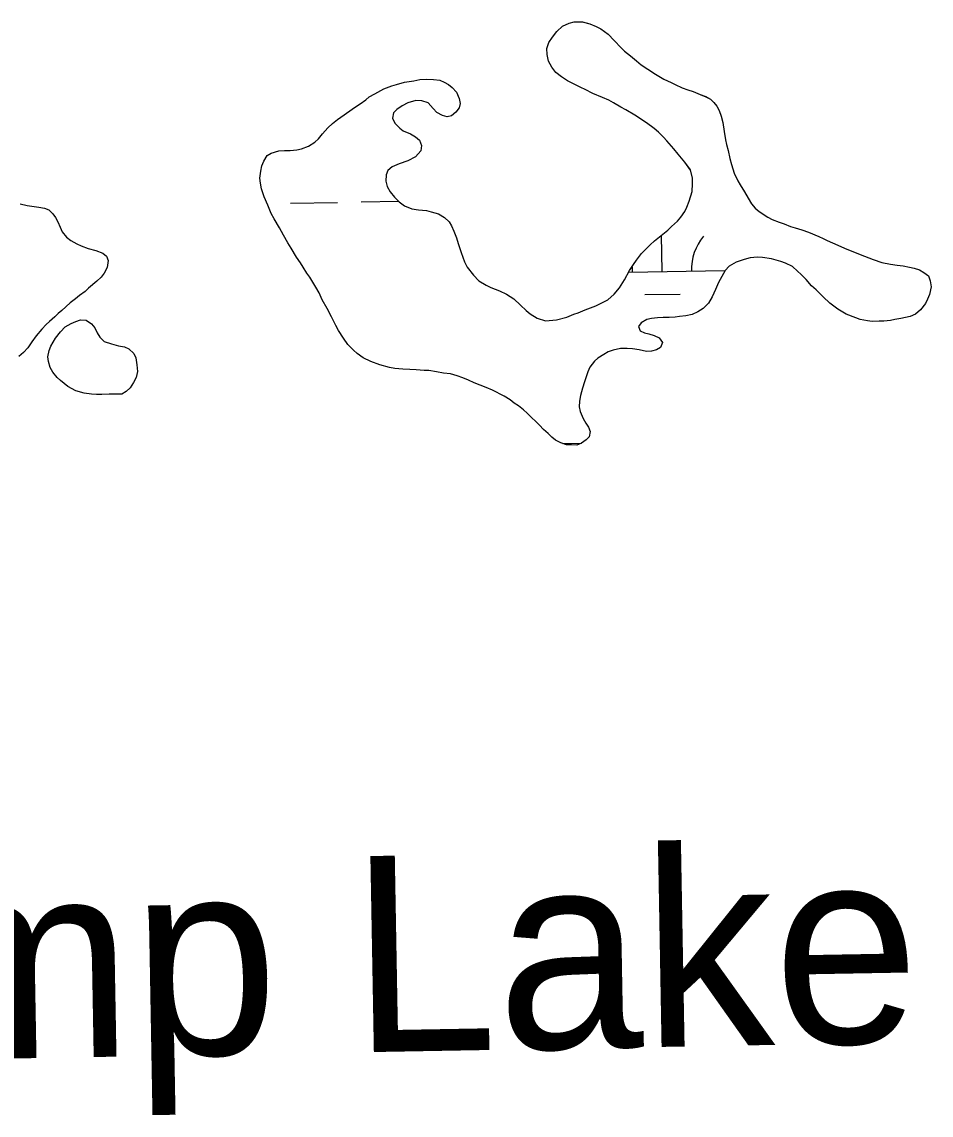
# Model space of a CAD drawing. Extents: x 3887375 to 3925618, y 296674 to 322633.
# Drawn here: x 3898757 to 3899373, y 316871 to 317613 of the extents above; entities that cross this region are included whole.
import ezdxf

# ---------------------------------------------------------------- set-up
doc = ezdxf.new("R2010")
doc.units = 0
for name, color, linetype in [('V-RIVR-IDEN', 7, 'Continuous'), ('V-TOPO-SHOR', 7, 'Continuous'), ('V-WETL-SWMP', 7, 'Continuous')]:
    doc.layers.add(name, color=color, linetype=linetype)

msp = doc.modelspace()

# ---------------------------------------------------------------- linework, layer by layer
at = {"layer": 'V-TOPO-SHOR'}
for points in [[(3899112.82, 317590.31), (3899112.73, 317594.45), (3899114.01, 317598.55), (3899116.43, 317602.15), (3899119.54, 317605.95), (3899123.33, 317609.51), (3899127.77, 317611.66), (3899131.24, 317612.47), (3899136.75, 317612.52), (3899141.77, 317611.21), (3899146.08, 317609.46), (3899149.24, 317607.75), (3899154.18, 317604.14), (3899158.41, 317599.87), (3899163.07, 317594.89), (3899165.3, 317592.75), (3899169.33, 317589.4), (3899173.59, 317586.04), (3899176.72, 317583.41), (3899181.22, 317580.51), (3899186.4, 317577.12), (3899192.04, 317573.72), (3899197.02, 317571.49), (3899199.73, 317570.02), (3899204.48, 317567.8), (3899208.34, 317566.3), (3899211.98, 317565.26), (3899216.75, 317563.27), (3899220.6, 317561.77), (3899223.77, 317560.05), (3899226, 317557.91), (3899227.98, 317555.32), (3899229.49, 317552.28), (3899230.98, 317548.56), (3899231.98, 317544.16), (3899232.94, 317538.15), (3899233.9, 317532.37), (3899234.49, 317529.37), (3899235.73, 317525.19), (3899236.71, 317519.87), (3899237.95, 317515.7), (3899239.83, 317509.89), (3899242.2, 317504.76), (3899243.94, 317501.94), (3899246.78, 317497.25), (3899249.16, 317492.81), (3899251.57, 317489.05), (3899254, 317486.22), (3899256.68, 317483.83), (3899262.54, 317479.96), (3899265.47, 317478.49), (3899270.24, 317476.5), (3899273.65, 317475.47), (3899277.96, 317473.72), (3899281.14, 317472.7), (3899285.7, 317471.4), (3899290.25, 317469.87), (3899297.27, 317466.89), (3899300.22, 317465.64), (3899302.93, 317464.17), (3899310.18, 317460.95), (3899314.71, 317458.97), (3899321.74, 317455.98), (3899328.09, 317453.48), (3899334, 317451.22), (3899339.91, 317449.18), (3899345.85, 317448.07), (3899350.42, 317447.47), (3899354.31, 317446.88), (3899358.65, 317446.05), (3899361.85, 317445.48), (3899365.48, 317444.22), (3899368.42, 317442.51), (3899371.56, 317440.11), (3899372.83, 317436.85), (3899373.39, 317432.7), (3899372.3, 317427.45), (3899370.81, 317424.28), (3899369.57, 317421.33), (3899366.21, 317417.08), (3899362.67, 317414.2), (3899359.18, 317412.71), (3899352.93, 317411.3), (3899348.76, 317410.52), (3899345.76, 317409.93), (3899341.37, 317409.38), (3899338.16, 317409.48), (3899333.32, 317409.18), (3899330.12, 317409.74), (3899325.32, 317410.59), (3899322.37, 317411.6), (3899315.79, 317414.11), (3899310.15, 317417.52), (3899304.77, 317421.6), (3899300.08, 317425.89), (3899295.41, 317430.63), (3899292.28, 317433.49), (3899288.51, 317437.75), (3899285.17, 317441.08), (3899282.72, 317443.46), (3899279.38, 317446.55)], [(3899008.58, 317550.72), (3899008.01, 317547.29), (3899009.5, 317543.79), (3899012.84, 317540.47), (3899015.31, 317538.55), (3899020.07, 317536.56), (3899023.68, 317534.6), (3899026.36, 317532.22), (3899027.63, 317528.73), (3899027.28, 317525.06), (3899023.47, 317521.05), (3899018.32, 317518.23), (3899012.51, 317516.12), (3899007.85, 317514.2), (3899004.78, 317511.77), (3899003.77, 317508.82), (3899003.4, 317504.46), (3899004.43, 317500.75), (3899006.38, 317497.24), (3899009.25, 317493.47), (3899012.59, 317490.38), (3899016.19, 317487.73), (3899021.18, 317485.73), (3899025.52, 317484.9), (3899031.02, 317484.49), (3899034.21, 317483.7), (3899039.22, 317482.16), (3899043.27, 317479.73), (3899046.4, 317476.87), (3899047.92, 317474.06), (3899049.64, 317470.56), (3899051.33, 317465.91), (3899052.59, 317462.19), (3899054.45, 317455.92), (3899056.78, 317449.64), (3899058.73, 317446.13), (3899062.92, 317440.71), (3899066.48, 317436.92), (3899071.43, 317433.77), (3899074.6, 317432.29), (3899080.5, 317430.03), (3899085.26, 317427.8), (3899090.21, 317424.65), (3899094.9, 317420.36), (3899098.69, 317416.79), (3899101.37, 317414.41), (3899106.1, 317411.5), (3899111.79, 317409.71), (3899119.16, 317410.39), (3899126.35, 317412.22), (3899131.01, 317414.14), (3899134.03, 317415.19), (3899138.69, 317417.1), (3899145.9, 317419.86), (3899148.7, 317421.15), (3899154.08, 317423.96), (3899158.34, 317427.73), (3899161.92, 317431.98), (3899165.32, 317437.39), (3899168.74, 317443.71), (3899171.41, 317447.99), (3899173.57, 317450.91), (3899176.93, 317455.39), (3899182.87, 317461.18), (3899185.71, 317463.84), (3899190.2, 317467.6), (3899194.68, 317471.13), (3899197.29, 317473.58), (3899201.32, 317477.35), (3899203.47, 317480.04), (3899206.35, 317483.86), (3899207.6, 317486.8), (3899209.34, 317490.88), (3899211.16, 317497.49), (3899211.56, 317502.53), (3899211.45, 317506.44), (3899210.03, 317512), (3899206.29, 317517.41), (3899201.87, 317522.84), (3899198.77, 317526.39), (3899194.12, 317531.83), (3899191.9, 317534.2), (3899188.34, 317537.76), (3899185.43, 317540.15), (3899180.27, 317544), (3899172.4, 317549.31), (3899166.3, 317552.73), (3899162.92, 317554.67), (3899157.96, 317557.59), (3899154.79, 317559.3), (3899150.49, 317561.28), (3899143.92, 317564.02), (3899138.72, 317566.72), (3899135.77, 317567.96), (3899130.34, 317570.67), (3899126.72, 317572.4), (3899122.68, 317575.28), (3899118.86, 317578.16), (3899115.99, 317581.71), (3899113.83, 317585.91), (3899112.82, 317590.31)], [(3899075.79, 317362.61), (3899071.48, 317364.36), (3899067.4, 317366.1), (3899063.31, 317367.61), (3899059.46, 317369.35), (3899055.6, 317371.08), (3899051.74, 317372.35), (3899047.42, 317373.64), (3899042.61, 317374.26), (3899037.81, 317375.1), (3899032.55, 317375.96), (3899029.34, 317376.07), (3899024.07, 317376.47), (3899019.7, 317376.61), (3899014.88, 317376.77), (3899009.62, 317377.4), (3899005.96, 317377.98), (3898999.35, 317379.8), (3898993.22, 317382.07), (3898988.02, 317384.54), (3898983.97, 317387.42), (3898981.52, 317389.8), (3898977.74, 317393.6), (3898974.66, 317397.84), (3898971.38, 317403), (3898969.42, 317406.51), (3898966.63, 317412.35), (3898963.59, 317417.96), (3898960.33, 317423.81), (3898958.19, 317428.71), (3898956.02, 317432.46), (3898951.87, 317439.26), (3898949.89, 317442.08), (3898947.26, 317446.07), (3898945.52, 317449.11), (3898942.89, 317452.88), (3898939.18, 317458.97), (3898937, 317462.49), (3898933.95, 317467.88), (3898931.35, 317472.79), (3898927.65, 317478.88), (3898925.69, 317482.39), (3898923.35, 317488.22), (3898921.01, 317493.81), (3898919.11, 317499.16), (3898918.32, 317503.09), (3898917.97, 317506.55), (3898918.58, 317511.12), (3898919.39, 317514.77), (3898920.64, 317517.95), (3898922.83, 317521.79), (3898925.65, 317523.54), (3898930.75, 317524.98), (3898934.67, 317525.31), (3898938.57, 317525.18), (3898942.96, 317525.73), (3898946.19, 317526.31), (3898951.08, 317528.23), (3898955.3, 317530.85), (3898957.67, 317533.07), (3898960.55, 317536.65), (3898964.12, 317540.67), (3898967.21, 317543.56), (3898970.74, 317546.2), (3898975.21, 317549.5), (3898980.62, 317553.23), (3898983.44, 317555.21), (3898986.03, 317556.97), (3898989.79, 317559.6), (3898992.15, 317561.6), (3898995.9, 317563.77), (3899001.98, 317567.02), (3899007.56, 317569.14), (3899010.58, 317569.96), (3899016.15, 317571.62), (3899022.39, 317572.56), (3899026.55, 317573.35), (3899031.15, 317573.66), (3899035.75, 317573.51), (3899040.09, 317572.91), (3899043.04, 317571.66), (3899045.97, 317569.96), (3899048.44, 317568.04), (3899051.32, 317564.73), (3899053.25, 317560.53), (3899053.83, 317557.06), (3899053.27, 317554.1), (3899050.88, 317551.18), (3899048.04, 317548.75), (3899045.04, 317548.16), (3899041.85, 317548.95), (3899038, 317550.91), (3899035.57, 317553.75), (3899032.24, 317557.54), (3899027.92, 317559.05), (3899023.79, 317559.19), (3899018.45, 317557.52), (3899014.48, 317555.58), (3899010.96, 317553.17), (3899008.58, 317550.72)], [(3898755.38, 317489.07), (3898760.17, 317488), (3898763.37, 317487.43), (3898767.95, 317486.82), (3898771.83, 317486.01), (3898774.78, 317484.99), (3898777.45, 317482.38), (3898779.44, 317479.79), (3898780.95, 317476.75), (3898782.44, 317473.25), (3898783.95, 317469.99), (3898786.82, 317466.45), (3898789.74, 317464.28), (3898793.79, 317461.85), (3898796.74, 317460.61), (3898801.51, 317458.84), (3898806.75, 317457.3), (3898811.52, 317455.53), (3898813.98, 317453.61), (3898815.03, 317450.59), (3898814.42, 317445.79), (3898812.45, 317441.94), (3898810.3, 317439.26), (3898807.45, 317436.59), (3898801.78, 317431.72), (3898799.41, 317429.5), (3898795.65, 317426.86), (3898792.82, 317424.65), (3898789.28, 317421.78), (3898783.6, 317416.68), (3898781.23, 317414.69), (3898778.86, 317412.47), (3898775.31, 317409.14), (3898772.94, 317407.14), (3898770.08, 317404.02), (3898766.26, 317399.55), (3898763.37, 317395.5), (3898760.48, 317391.46), (3898757.62, 317388.1), (3898754.54, 317385.45)], [(3899279.38, 317446.55), (3899274.62, 317448.78), (3899271.44, 317450.03), (3899265.07, 317451.84), (3899258.89, 317452.73), (3899255.68, 317452.84), (3899250.61, 317452.31), (3899246.44, 317451.3), (3899241.09, 317449.4), (3899236.41, 317446.8), (3899233.55, 317443.9), (3899231.35, 317439.84), (3899229.16, 317435.77), (3899227.16, 317431.01), (3899224.93, 317426.03), (3899222.26, 317421.75), (3899218.69, 317417.96), (3899215.18, 317415.77), (3899211.21, 317414.06), (3899207.04, 317413.05), (3899202.66, 317412.5), (3899199.66, 317412.14), (3899195.75, 317412.04), (3899191.61, 317411.94), (3899187.69, 317411.61), (3899183.77, 317411.28), (3899180.53, 317410.46), (3899176.78, 317408.29), (3899174.86, 317405.82), (3899175.91, 317402.8), (3899178.86, 317401.55), (3899181.82, 317400.77), (3899185.47, 317399.73), (3899188.87, 317398.24), (3899191.06, 317394.95), (3899189.8, 317391.54), (3899186.99, 317390.03), (3899183.74, 317388.98), (3899180.29, 317388.87), (3899175.27, 317389.95), (3899170.69, 317390.56), (3899167.25, 317390.9), (3899162.65, 317390.82), (3899157.57, 317389.83), (3899154.31, 317388.56), (3899151.26, 317386.82), (3899147.28, 317384.42), (3899144.91, 317382.2), (3899141.79, 317378.16), (3899140.54, 317374.99), (3899139.28, 317371.58), (3899138.25, 317368.17), (3899136.97, 317364.07), (3899135.42, 317359.07), (3899134.84, 317355.18), (3899134.71, 317351.28), (3899135.3, 317348.04), (3899137.21, 317343.38), (3899139.18, 317340.33), (3899140.93, 317337.51), (3899141.98, 317334.49), (3899141.41, 317331.06), (3899139.27, 317328.83), (3899136.21, 317326.64), (3899132.95, 317325.36), (3899129.51, 317325.48), (3899126.06, 317325.59), (3899122.2, 317326.86), (3899118.58, 317328.59), (3899116.12, 317330.73), (3899113.67, 317333.11), (3899110.31, 317335.98), (3899107.65, 317338.82), (3899105.43, 317341.19), (3899102.08, 317344.29), (3899099.41, 317346.91), (3899096.73, 317349.29), (3899093.36, 317351.93), (3899090.44, 317353.86), (3899087.75, 317356.02), (3899083.69, 317358.45), (3899075.79, 317362.61)], [(3898815.77, 317360.02), (3898810.71, 317359.72), (3898807.25, 317359.6), (3898803.82, 317359.95), (3898798.78, 317360.57), (3898793.09, 317362.13), (3898787.67, 317365.07), (3898782.74, 317369.13), (3898780.51, 317371.27), (3898777.64, 317374.82), (3898775.68, 317378.1), (3898774.66, 317382.04), (3898774.07, 317385.27), (3898775.13, 317389.61), (3898776.15, 317392.56), (3898779.31, 317397.97), (3898782.67, 317402.23), (3898785.99, 317405.57), (3898789.98, 317407.97), (3898793.24, 317409.24), (3898796.26, 317410.29), (3898800.16, 317410.17), (3898803.75, 317407.52), (3898805.97, 317404.92), (3898807.69, 317401.42), (3898809.44, 317398.6), (3898812.33, 317395.75), (3898817.33, 317393.98), (3898822.12, 317392.68), (3898826.23, 317392.08), (3898829.17, 317390.61), (3898832.52, 317387.51), (3898833.8, 317384.48), (3898834.57, 317379.86), (3898834.88, 317375.26), (3898834.06, 317371.15), (3898832.34, 317367.75), (3898829.92, 317364.16), (3898827.32, 317361.71), (3898824.27, 317359.97), (3898815.77, 317360.02)]]:
    msp.add_lwpolyline(points, dxfattribs=at)
at = {"layer": 'V-WETL-SWMP'}
for p, q in [((3898938.67, 317489.49), (3898970.66, 317490.04)), ((3898986.66, 317490.32), (3899012.18, 317490.76)), ((3899190.82, 317443.07), (3899190.39, 317467.76)), ((3899168.18, 317442.68), (3899233.5, 317443.81)), ((3899179.08, 317427.44), (3899203.08, 317427.85)), ((3899123.39, 317326.47), (3899136.28, 317326.69))]:
    msp.add_line(p, q, dxfattribs=at)
for points in [[(3899112.73, 317594.45), (3899114.01, 317598.55), (3899116.43, 317602.15), (3899119.54, 317605.95), (3899123.33, 317609.51), (3899127.77, 317611.66), (3899131.24, 317612.47), (3899136.76, 317612.52), (3899141.77, 317611.21), (3899146.08, 317609.46), (3899149.24, 317607.75), (3899154.18, 317604.14), (3899158.41, 317599.86), (3899163.07, 317594.89), (3899165.3, 317592.75), (3899169.33, 317589.4), (3899173.59, 317586.04), (3899176.72, 317583.41), (3899181.22, 317580.51), (3899186.4, 317577.12), (3899192.03, 317573.72), (3899197.02, 317571.49), (3899199.73, 317570.03), (3899204.48, 317567.8), (3899208.34, 317566.3), (3899211.98, 317565.26), (3899216.75, 317563.27), (3899220.6, 317561.76), (3899223.77, 317560.05), (3899225.99, 317557.91), (3899227.98, 317555.32), (3899229.49, 317552.28), (3899230.98, 317548.56), (3899231.98, 317544.16), (3899232.94, 317538.15), (3899233.9, 317532.37), (3899234.49, 317529.37), (3899235.73, 317525.19), (3899236.71, 317519.87), (3899237.95, 317515.7), (3899239.83, 317509.89), (3899242.2, 317504.76), (3899243.94, 317501.94), (3899246.78, 317497.25), (3899249.16, 317492.81), (3899251.57, 317489.05), (3899254, 317486.22), (3899256.69, 317483.83), (3899262.54, 317479.96), (3899265.47, 317478.49), (3899270.24, 317476.5), (3899273.65, 317475.47), (3899277.96, 317473.72), (3899281.14, 317472.7), (3899285.7, 317471.4), (3899290.25, 317469.87), (3899297.27, 317466.89), (3899300.22, 317465.64), (3899302.93, 317464.17), (3899310.18, 317460.95), (3899314.71, 317458.97), (3899321.74, 317455.98), (3899328.09, 317453.48), (3899334, 317451.22), (3899339.91, 317449.18), (3899345.85, 317448.07), (3899350.42, 317447.47), (3899354.31, 317446.88), (3899358.65, 317446.05), (3899361.85, 317445.48), (3899365.48, 317444.22), (3899368.42, 317442.51), (3899371.56, 317440.11), (3899372.83, 317436.85), (3899373.39, 317432.7), (3899372.29, 317427.45), (3899370.81, 317424.28), (3899369.57, 317421.33), (3899366.21, 317417.08), (3899362.67, 317414.2), (3899359.18, 317412.71), (3899352.93, 317411.3), (3899348.76, 317410.52), (3899345.76, 317409.92), (3899341.37, 317409.38), (3899338.16, 317409.48), (3899333.32, 317409.18), (3899330.12, 317409.74), (3899325.32, 317410.59), (3899322.37, 317411.6), (3899315.79, 317414.11), (3899310.15, 317417.52), (3899304.77, 317421.6), (3899300.08, 317425.89), (3899295.41, 317430.63), (3899292.28, 317433.49), (3899288.51, 317437.75), (3899285.17, 317441.08), (3899282.72, 317443.46), (3899279.38, 317446.55), (3899274.62, 317448.78)], [(3899008.01, 317547.29), (3899009.5, 317543.79), (3899012.84, 317540.47), (3899015.31, 317538.55), (3899020.07, 317536.56), (3899023.68, 317534.6), (3899026.36, 317532.22), (3899027.63, 317528.73), (3899027.28, 317525.06), (3899023.47, 317521.05), (3899018.32, 317518.23), (3899012.51, 317516.12), (3899007.85, 317514.2), (3899004.79, 317511.77), (3899003.77, 317508.82), (3899003.4, 317504.46), (3899004.43, 317500.75), (3899006.38, 317497.24), (3899009.25, 317493.47), (3899012.59, 317490.38), (3899016.19, 317487.73), (3899021.18, 317485.73), (3899025.52, 317484.9), (3899031.02, 317484.49), (3899034.21, 317483.7), (3899039.22, 317482.16), (3899043.27, 317479.73), (3899046.4, 317476.87), (3899047.92, 317474.06), (3899049.64, 317470.56), (3899051.33, 317465.91), (3899052.59, 317462.19), (3899054.45, 317455.92), (3899056.78, 317449.64), (3899058.73, 317446.13), (3899062.92, 317440.71), (3899066.48, 317436.92), (3899071.43, 317433.77), (3899074.6, 317432.29), (3899080.5, 317430.03), (3899085.26, 317427.8), (3899090.21, 317424.65), (3899094.9, 317420.36), (3899098.69, 317416.79), (3899101.37, 317414.41), (3899106.1, 317411.5), (3899111.79, 317409.71), (3899119.16, 317410.39), (3899126.35, 317412.22), (3899131.01, 317414.14), (3899134.03, 317415.19), (3899138.69, 317417.1), (3899145.9, 317419.86), (3899148.7, 317421.15), (3899154.08, 317423.96), (3899158.34, 317427.73), (3899161.92, 317431.98), (3899165.32, 317437.39), (3899168.74, 317443.71), (3899171.41, 317447.99), (3899173.57, 317450.91), (3899176.93, 317455.39), (3899182.87, 317461.18), (3899185.71, 317463.84), (3899190.2, 317467.6), (3899194.68, 317471.14), (3899197.29, 317473.58), (3899201.32, 317477.35), (3899203.47, 317480.04), (3899206.35, 317483.86), (3899207.6, 317486.8), (3899209.34, 317490.88), (3899211.16, 317497.49), (3899211.56, 317502.53), (3899211.45, 317506.44), (3899210.03, 317512.01), (3899206.29, 317517.41), (3899201.87, 317522.84), (3899198.77, 317526.39), (3899194.12, 317531.83), (3899191.9, 317534.2), (3899188.34, 317537.76), (3899185.43, 317540.15), (3899180.27, 317544), (3899172.4, 317549.31), (3899166.3, 317552.72), (3899162.92, 317554.67), (3899157.96, 317557.59), (3899154.79, 317559.3), (3899150.49, 317561.28), (3899143.92, 317564.02), (3899138.72, 317566.72), (3899135.77, 317567.96), (3899130.34, 317570.67), (3899126.72, 317572.4), (3899122.68, 317575.28), (3899118.86, 317578.17), (3899115.99, 317581.71), (3899113.83, 317585.91), (3899112.82, 317590.31), (3899112.73, 317594.45)], [(3899075.79, 317362.61), (3899071.48, 317364.36), (3899067.4, 317366.1), (3899063.31, 317367.61), (3899059.46, 317369.35), (3899055.61, 317371.08), (3899051.74, 317372.35), (3899047.42, 317373.64), (3899042.61, 317374.26), (3899037.81, 317375.1), (3899032.55, 317375.96), (3899029.34, 317376.07), (3899024.07, 317376.47), (3899019.7, 317376.61), (3899014.88, 317376.77), (3899009.62, 317377.4), (3899005.96, 317377.98), (3898999.35, 317379.8), (3898993.22, 317382.07), (3898988.02, 317384.53), (3898983.97, 317387.42), (3898981.52, 317389.8), (3898977.74, 317393.6), (3898974.66, 317397.84), (3898971.38, 317403), (3898969.42, 317406.51), (3898966.62, 317412.35), (3898963.59, 317417.96), (3898960.33, 317423.81), (3898958.19, 317428.71), (3898956.02, 317432.46), (3898951.87, 317439.26), (3898949.89, 317442.08), (3898947.27, 317446.07), (3898945.52, 317449.11), (3898942.89, 317452.88), (3898939.18, 317458.97), (3898937, 317462.49), (3898933.95, 317467.88), (3898931.35, 317472.79), (3898927.65, 317478.88), (3898925.69, 317482.39), (3898923.35, 317488.22), (3898921.01, 317493.81), (3898919.11, 317499.16), (3898918.32, 317503.09), (3898917.97, 317506.55), (3898918.58, 317511.12), (3898919.39, 317514.77), (3898920.64, 317517.95), (3898922.83, 317521.79), (3898925.65, 317523.53), (3898930.75, 317524.98), (3898934.67, 317525.31), (3898938.57, 317525.18), (3898942.96, 317525.73), (3898946.19, 317526.31), (3898951.08, 317528.22), (3898955.3, 317530.85), (3898957.67, 317533.07), (3898960.55, 317536.65), (3898964.12, 317540.67), (3898967.21, 317543.56), (3898970.74, 317546.2), (3898975.21, 317549.5), (3898980.62, 317553.23), (3898983.44, 317555.21), (3898986.03, 317556.97), (3898989.79, 317559.6), (3898992.15, 317561.59), (3898995.9, 317563.77), (3899001.98, 317567.02), (3899007.57, 317569.14), (3899010.58, 317569.96), (3899016.15, 317571.62), (3899022.39, 317572.56), (3899026.55, 317573.35), (3899031.16, 317573.66), (3899035.75, 317573.51), (3899040.09, 317572.91), (3899043.04, 317571.66), (3899045.97, 317569.96), (3899048.44, 317568.04), (3899051.32, 317564.73), (3899053.25, 317560.53), (3899053.83, 317557.06), (3899053.27, 317554.1), (3899050.88, 317551.18), (3899048.04, 317548.75), (3899045.04, 317548.16), (3899041.84, 317548.95), (3899038, 317550.91), (3899035.56, 317553.75), (3899032.24, 317557.54), (3899027.92, 317559.05), (3899023.79, 317559.19), (3899018.45, 317557.52), (3899014.48, 317555.58), (3899010.96, 317553.17), (3899008.58, 317550.72), (3899008.01, 317547.29)], [(3898755.38, 317489.07), (3898760.17, 317488), (3898763.37, 317487.43), (3898767.95, 317486.82), (3898771.83, 317486.01), (3898774.78, 317484.99), (3898777.45, 317482.38), (3898779.44, 317479.79), (3898780.95, 317476.75), (3898782.44, 317473.25), (3898783.95, 317469.99), (3898786.82, 317466.45), (3898789.74, 317464.28), (3898793.79, 317461.85), (3898796.74, 317460.61), (3898801.51, 317458.85), (3898806.75, 317457.3), (3898811.52, 317455.53), (3898813.98, 317453.61), (3898815.03, 317450.59), (3898814.42, 317445.79), (3898812.45, 317441.94), (3898810.3, 317439.26), (3898807.45, 317436.59), (3898801.78, 317431.72), (3898799.41, 317429.5), (3898795.65, 317426.86), (3898792.82, 317424.65), (3898789.28, 317421.78), (3898783.6, 317416.68), (3898781.23, 317414.69), (3898778.86, 317412.47), (3898775.31, 317409.14), (3898772.94, 317407.14), (3898770.08, 317404.02), (3898766.26, 317399.55), (3898763.37, 317395.5), (3898760.48, 317391.46), (3898757.62, 317388.1), (3898754.54, 317385.45)], [(3899274.62, 317448.78), (3899271.45, 317450.03), (3899265.07, 317451.84), (3899258.89, 317452.73), (3899255.68, 317452.84), (3899250.61, 317452.31), (3899246.44, 317451.3), (3899241.09, 317449.4), (3899236.41, 317446.8), (3899233.56, 317443.9), (3899231.35, 317439.84), (3899229.16, 317435.77), (3899227.16, 317431.01), (3899224.93, 317426.03), (3899222.26, 317421.75), (3899218.69, 317417.96), (3899215.18, 317415.77), (3899211.21, 317414.06), (3899207.04, 317413.05), (3899202.66, 317412.5), (3899199.66, 317412.14), (3899195.75, 317412.04), (3899191.61, 317411.94), (3899187.69, 317411.61), (3899183.77, 317411.28), (3899180.53, 317410.46), (3899176.78, 317408.29), (3899174.86, 317405.82), (3899175.91, 317402.8), (3899178.86, 317401.55), (3899181.82, 317400.77), (3899185.47, 317399.73), (3899188.87, 317398.24), (3899191.06, 317394.95), (3899189.8, 317391.54), (3899186.99, 317390.03), (3899183.74, 317388.98), (3899180.29, 317388.87), (3899175.27, 317389.95), (3899170.69, 317390.56), (3899167.25, 317390.9), (3899162.66, 317390.82), (3899157.57, 317389.83), (3899154.31, 317388.56), (3899151.26, 317386.82), (3899147.28, 317384.42), (3899144.91, 317382.2), (3899141.79, 317378.16), (3899140.54, 317374.99), (3899139.28, 317371.58), (3899138.25, 317368.17), (3899136.97, 317364.07), (3899135.43, 317359.07), (3899134.84, 317355.18), (3899134.71, 317351.28), (3899135.3, 317348.04), (3899137.21, 317343.38), (3899139.18, 317340.33), (3899140.93, 317337.51), (3899141.98, 317334.49), (3899141.41, 317331.06), (3899139.27, 317328.83), (3899136.21, 317326.64), (3899132.95, 317325.36), (3899129.51, 317325.47), (3899126.06, 317325.59), (3899122.2, 317326.86), (3899118.58, 317328.59), (3899116.12, 317330.73), (3899113.67, 317333.11), (3899110.31, 317335.98), (3899107.65, 317338.82), (3899105.43, 317341.19), (3899102.08, 317344.29), (3899099.41, 317346.91), (3899096.73, 317349.29), (3899093.37, 317351.93), (3899090.44, 317353.86), (3899087.75, 317356.02), (3899083.69, 317358.45), (3899075.79, 317362.61)]]:
    msp.add_lwpolyline(points, dxfattribs=at)
msp.add_lwpolyline([(3898815.77, 317360.02), (3898810.71, 317359.72), (3898807.25, 317359.6), (3898803.82, 317359.95), (3898798.78, 317360.57), (3898793.09, 317362.13), (3898787.67, 317365.07), (3898782.74, 317369.13), (3898780.51, 317371.27), (3898777.64, 317374.82), (3898775.68, 317378.1), (3898774.66, 317382.04), (3898774.07, 317385.27), (3898775.13, 317389.6), (3898776.15, 317392.56), (3898779.31, 317397.97), (3898782.67, 317402.23), (3898785.99, 317405.57), (3898789.98, 317407.97), (3898793.24, 317409.24), (3898796.26, 317410.29), (3898800.16, 317410.17), (3898803.75, 317407.52), (3898805.97, 317404.92), (3898807.69, 317401.42), (3898809.44, 317398.6), (3898812.33, 317395.75), (3898817.33, 317393.98), (3898822.12, 317392.68), (3898826.23, 317392.08), (3898829.17, 317390.61), (3898832.52, 317387.51), (3898833.8, 317384.48), (3898834.57, 317379.86), (3898834.88, 317375.26), (3898834.06, 317371.15), (3898832.34, 317367.75), (3898829.92, 317364.16), (3898827.32, 317361.71), (3898824.27, 317359.97)], close=True, dxfattribs=at)
for centre, start, end in [((3899246.04, 317444.5), 140.21154, 181.75519), ((3899135.57, 317442.6), 0.21154, 6.63049)]:
    msp.add_arc(centre, 35.25, start, end, dxfattribs=at)

# ---------------------------------------------------------------- texts
at = {"layer": 'V-RIVR-IDEN'}
msp.add_text('Old Stump Lake', height=132.9997, rotation=1.02304, dxfattribs=at).set_placement((3898091.27, 316897.39))

doc.saveas('drawing.dxf')
